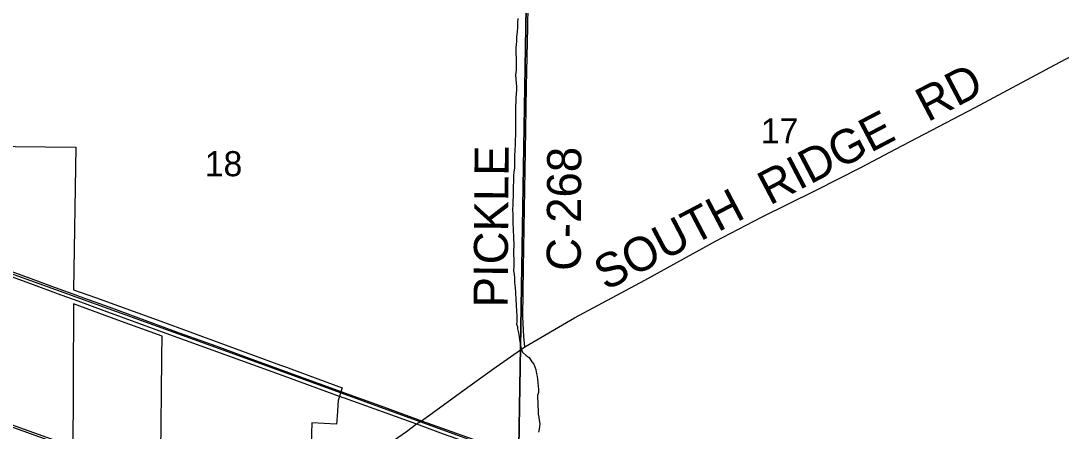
# Model space of a CAD drawing. Extents: x -8.5 to 18.7, y -20.3 to 7.
# Drawn here: x 11.845 to 15.315, y -4.734 to -3.364 of the extents above; entities that cross this region are included whole.
import ezdxf

# ---------------------------------------------------------------- set-up
doc = ezdxf.new("R2010")
doc.units = 0
for name, color, linetype in [('GM_X_Corporation', 7, 'Continuous'), ('GM_X_County_Road', 7, 'Continuous'), ('GM_X_County_Road_Text', 7, 'Continuous'), ('GM_X_Minor_River', 7, 'Continuous'), ('GM_X_Rail_Line', 7, 'Continuous'), ('GM_X_Section', 7, 'Continuous'), ('GM_X_Section_Text', 7, 'Continuous'), ('GM_X_US_Route', 7, 'Continuous')]:
    doc.layers.add(name, color=color, linetype=linetype)

msp = doc.modelspace()

# ---------------------------------------------------------------- linework, layer by layer
at = {"layer": 'GM_X_Corporation'}
for points in [[(11.5232, -3.7801), (12.0284, -3.7857), (12.0212, -4.2621), (12.0945, -4.2875), (12.3117, -4.3672), (12.5051, -4.4376), (12.711, -4.5133), (12.7305, -4.5203), (12.7458, -4.526), (12.9172, -4.5894), (12.9036, -4.6312), (12.8999, -4.6836), (12.898, -4.7102), (12.8159, -4.7061), (12.8137, -4.7776)], [(12.3117, -4.8049), (12.3132, -4.7065), (12.3146, -4.6081), (12.3157, -4.487), (12.3163, -4.4173), (12.1683, -4.363), (12.0207, -4.309), (12.0186, -4.8236)]]:
    msp.add_lwpolyline(points, dxfattribs=at)
at = {"layer": 'GM_X_County_Road'}
for points in [[(13.5258, -4.4524), (13.5227, -4.418), (13.5194, -4.3526), (13.5216, -4.1896), (13.5244, -3.9919), (13.5275, -3.7989), (13.5314, -3.584), (13.5354, -3.3855), (13.539, -3.1706), (13.5421, -2.9793), (13.5441, -2.8365), (13.5457, -2.6116), (13.5474, -2.3386), (13.5472, -2.1271), (13.5418, -1.9572), (13.5396, -1.8481), (13.5418, -1.5659), (13.5421, -1.3434), (13.5418, -1.2789), (13.5429, -1.1774)], [(13.1641, -4.7098), (13.1811, -4.6998), (13.1967, -4.6889), (13.2295, -4.6651), (13.3356, -4.5875), (13.4306, -4.5187), (13.5258, -4.4524), (13.6916, -4.3561), (13.9258, -4.2294), (14.1622, -4.1003), (14.3148, -4.0195), (14.4972, -3.9292), (14.6483, -3.8529), (14.7622, -3.7926), (15.0279, -3.6535), (15.2935, -3.5116), (15.4486, -3.4283)], [(12.8061, -4.959), (13.002, -4.8237), (13.0557, -4.7872), (13.131, -4.7346), (13.1641, -4.7098)]]:
    msp.add_lwpolyline(points, dxfattribs=at)
at = {"layer": 'GM_X_Minor_River'}
for points in [[(13.5026, -3.357), (13.5019, -3.3706), (13.5012, -3.3858), (13.4998, -3.401), (13.4983, -3.4178), (13.4976, -3.4322), (13.4969, -3.4436), (13.4962, -3.4535), (13.4963, -3.4641), (13.4956, -3.4732), (13.4964, -3.4877), (13.4972, -3.496), (13.4972, -3.5051), (13.4966, -3.5294), (13.4952, -3.5446), (13.4968, -3.5735), (13.4976, -3.5826), (13.4977, -3.5932), (13.4963, -3.6214), (13.4956, -3.632), (13.4949, -3.6495), (13.495, -3.6662), (13.4944, -3.7072), (13.4946, -3.7444), (13.4932, -3.7627), (13.4933, -3.7733), (13.4926, -3.8007), (13.4919, -3.8105), (13.4912, -3.8212), (13.4914, -3.8546), (13.4892, -3.8698), (13.4885, -3.8804), (13.4878, -3.8903), (13.4878, -3.9017), (13.4871, -3.9154), (13.4872, -3.9336), (13.4865, -3.9511), (13.4859, -3.9655), (13.4859, -3.9792), (13.4852, -3.9929), (13.4853, -4.0104), (13.4861, -4.021), (13.4862, -4.043), (13.4871, -4.0559), (13.4871, -4.0681), (13.4879, -4.0802), (13.488, -4.0947), (13.4888, -4.1061)], [(13.4888, -4.1061), (13.4889, -4.1182), (13.4882, -4.1288), (13.4883, -4.1486), (13.4891, -4.1562), (13.4892, -4.1835), (13.4885, -4.1987), (13.4901, -4.2101), (13.4909, -4.223), (13.4918, -4.2382), (13.4934, -4.2557), (13.4942, -4.2709), (13.4959, -4.2952), (13.4967, -4.3096), (13.4976, -4.3362), (13.4991, -4.3461), (13.4993, -4.3681), (13.4985, -4.3772), (13.5009, -4.3848), (13.5017, -4.3924), (13.5055, -4.4106), (13.5071, -4.4205), (13.5079, -4.4288), (13.511, -4.4493), (13.5149, -4.4615), (13.518, -4.4698), (13.5302, -4.4819), (13.5401, -4.4879), (13.5493, -4.5023), (13.5554, -4.5106), (13.5623, -4.5281), (13.5639, -4.5372), (13.5662, -4.5455), (13.5678, -4.5592), (13.5693, -4.5713), (13.5702, -4.585), (13.571, -4.5934), (13.571, -4.6048), (13.5681, -4.6154), (13.5681, -4.6268), (13.5689, -4.6352), (13.5697, -4.6443), (13.5706, -4.6693), (13.5706, -4.6777), (13.573, -4.6876), (13.5738, -4.6974), (13.5754, -4.7096), (13.5732, -4.7278), (13.5709, -4.737)]]:
    msp.add_lwpolyline(points, dxfattribs=at)
at = {"layer": 'GM_X_Rail_Line'}
for points in [[(9.8265, -3.4832), (11.6177, -4.1377), (12.5463, -4.4727), (13.4444, -4.7994), (15.1891, -5.4239), (16.579, -5.9293), (18.5611, -6.6535), (18.7413, -6.7183)], [(9.3799, -3.8857), (10.434, -4.2291), (11.3778, -4.5621), (12.9352, -5.1229), (13.9648, -5.4949), (16.1637, -6.2817), (17.7267, -6.8481), (18.7413, -7.2183)], [(11.8131, -4.7117), (12.3772, -4.9146), (12.7022, -5.0314), (13.0016, -5.1397), (13.2992, -5.2462), (13.8641, -5.4511), (15.1186, -5.9004), (15.9078, -6.1838), (16.6512, -6.4507), (17.299, -6.6833), (17.532, -6.7665), (17.6526, -6.8099), (17.799, -6.8624), (18.3023, -7.0422), (18.4867, -7.1071), (18.7413, -7.2002)]]:
    msp.add_lwpolyline(points, dxfattribs=at)
at = {"layer": 'GM_X_Section'}
for points in [[(13.5383, -2.851), (13.5052, -4.8528), (11.5126, -4.8053), (11.5391, -2.7686)], [(13.5383, -2.851), (15.5425, -2.8599), (15.5025, -4.8632), (13.5052, -4.8528)]]:
    msp.add_lwpolyline(points, close=True, dxfattribs=at)
at = {"layer": 'GM_X_US_Route'}
for points in [[(10.1064, -3.5905), (10.1203, -3.5983), (10.2325, -3.6408), (10.333, -3.6775), (10.4337, -3.714), (10.5322, -3.75), (10.632, -3.7862), (10.7041, -3.8123), (10.7756, -3.8386), (10.9332, -3.8962), (11.0758, -3.9487), (11.2626, -4.0171), (11.4328, -4.0791), (11.5185, -4.1098), (11.5274, -4.113), (11.6776, -4.1688), (11.8768, -4.2413), (11.9783, -4.2784)], [(11.5294, -4.0973), (11.6072, -4.1252), (11.6946, -4.1573), (11.7782, -4.1879), (11.8785, -4.2247), (11.9592, -4.2541), (12.0305, -4.28)], [(11.9783, -4.2784), (11.982, -4.2798), (12.0349, -4.2992)], [(12.0305, -4.28), (12.0361, -4.282), (12.0418, -4.2841)], [(12.0349, -4.2992), (12.1217, -4.3312), (12.3533, -4.4153), (12.7096, -4.5451), (12.9192, -4.6213)], [(12.0418, -4.2841), (12.1385, -4.3192), (12.2587, -4.3631), (12.3726, -4.4053), (12.495, -4.4494), (12.6068, -4.4903), (12.7253, -4.5333), (12.8389, -4.5745), (12.9403, -4.6117), (13.0547, -4.6532), (13.1811, -4.6998)], [(12.9192, -4.6213), (12.9229, -4.6227), (13.1641, -4.7098), (13.253, -4.7428), (13.3617, -4.7809), (13.5688, -4.8562), (13.7567, -4.9232), (13.9442, -4.9909), (14.1448, -5.0621), (14.333, -5.1298), (14.4901, -5.1856), (14.5909, -5.2218), (14.6563, -5.245), (14.8056, -5.298), (15.0062, -5.3701), (15.1789, -5.4315), (15.3646, -5.4979)], [(13.1811, -4.6998), (13.2506, -4.7237), (13.3625, -4.7639), (13.5767, -4.8406), (13.7575, -4.9061), (13.8304, -4.9325), (13.9322, -4.9682), (14.0179, -4.9993), (14.1321, -5.0401), (14.2193, -5.0715), (14.3057, -5.1022), (14.3769, -5.1278), (14.4909, -5.1686), (14.5918, -5.2048), (14.6572, -5.228), (14.7072, -5.2456), (14.7942, -5.2773), (14.893, -5.3121), (15.0093, -5.3536), (15.1508, -5.4041), (15.2394, -5.4356), (15.3481, -5.475)]]:
    msp.add_lwpolyline(points, dxfattribs=at)

# ---------------------------------------------------------------- texts
at = {"layer": 'GM_X_County_Road_Text'}
for s, rotation, p in [('RD', 27.667, (14.869, -3.7035)), ('RIDGE', 27.6279, (14.3424, -3.9818)), ('PICKLE', 89.607, (13.4684, -4.3212)), ('C-268', 89.7247, (13.7122, -4.1991)), ('SOUTH', 27.6722, (13.7957, -4.2668))]:
    msp.add_text(s, height=0.11364, rotation=rotation, dxfattribs=at).set_placement(p)
at = {"layer": 'GM_X_Section_Text'}
for s, p in [('17', (14.3131, -3.7736)), ('18', (12.459, -3.883))]:
    msp.add_text(s, height=0.08371, rotation=0, dxfattribs=at).set_placement(p)

doc.saveas('drawing.dxf')
